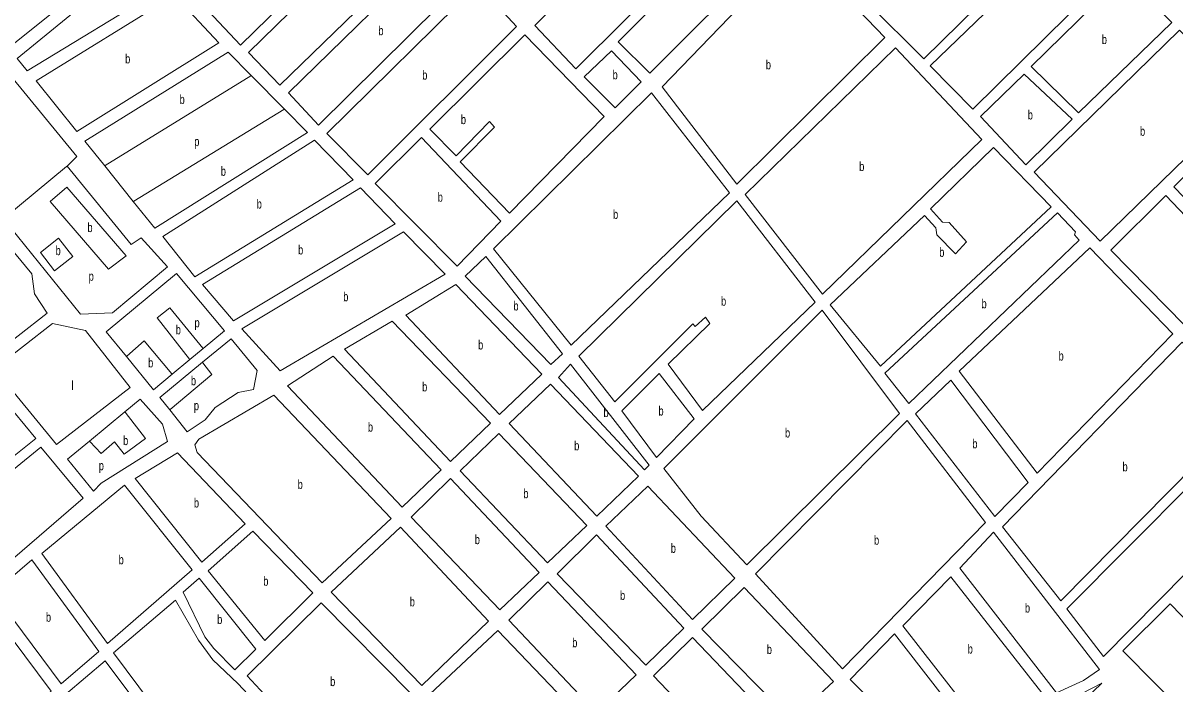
# Model space of a CAD drawing. Extents: x 639657 to 671642, y 222838 to 252123.
# Drawn here: x 654443 to 655695, y 232099 to 232818 of the extents above; entities that cross this region are included whole.
import ezdxf

# ---------------------------------------------------------------- set-up
doc = ezdxf.new("R2010")
doc.units = 0
doc.header["$LTSCALE"] = 4
doc.layers.add('1', color=7, linetype='Continuous', lineweight=13)
doc.layers.add('21', color=7, linetype='Continuous', lineweight=13)
doc.layers.add('7', color=7, linetype='Continuous')

msp = doc.modelspace()

# ---------------------------------------------------------------- linework, layer by layer
at = {"layer": '1'}
for points in [[(654810.91, 232992.8), (654644, 232831.25), (654679.15, 232793.58), (654845.63, 232957.05)], [(655421.84, 232778.75), (655361.4, 232839.07), (655518.2, 232992.23), (655577.78, 232932.34)], [(655206.49, 232930.57), (655161.48, 232977.09), (654999.06, 232815.12), (655043.64, 232768.18)], [(654687.63, 232785.64), (654721.92, 232750.32), (654887.13, 232911.01), (654852.41, 232947.19)], [(655248.71, 232888.14), (655214.85, 232923.03), (655089.7, 232797.27), (655123.99, 232763.24)], [(655475.2, 232724.26), (655428.91, 232771.22), (655586.57, 232923.94), (655631.15, 232878.7)], [(654469.59, 232849.061), (654525.864, 232892.47), (654541.939, 232913.151), (654558.013, 232895.917), (654424.823, 232789.062), (654403.583, 232815.489), (654445.491, 232849.958), (654458.121, 232846.511)], [(654731.14, 232741.92), (654763.93, 232706.61), (654927.43, 232869.02), (654895.28, 232902.61)], [(655379.35, 232802.07), (655292.77, 232892.31), (655272.78, 232889.15), (655137.28, 232748.38), (655218.67, 232642.7)], [(654436.41, 232779.39), (654447.12, 232765.83), (654597.33, 232857.4), (654568.61, 232887.77)], [(655589.93, 232720.08), (655538.49, 232770.48), (655639.51, 232869.87), (655691.37, 232818.38)], [(654772.72, 232697.78), (654817.31, 232652.77), (654979.08, 232814.1), (654937.07, 232859.75)], [(654456.76, 232754.85), (654501.11, 232699.75), (654655.64, 232796.46), (654607.41, 232848.14)], [(654917.91, 232666.9), (654971.27, 232610.92), (655074.45, 232716.11), (654988.08, 232804.84), (654884.69, 232702.22), (654913.41, 232673.36), (654949.6, 232710.86), (654955.17, 232704.4)], [(655613.64, 232580.4), (655541.85, 232655.77), (655699.94, 232809.98), (655773.67, 232736.31)], [(655484.79, 232691.16), (655390.93, 232790.87), (655227.45, 232631.29), (655311.84, 232522.81)], [(655086.3, 232725.75), (655114.51, 232754.03), (655082.15, 232787.41), (655052.43, 232759.13)], [(655532.63, 232663.75), (655483.56, 232716.29), (655530.95, 232762.13), (655583.25, 232713.22)], [(655125.66, 232741.97), (655210.48, 232633.05), (655038.61, 232467.48), (654953.99, 232572.09)], [(654341.93, 232450.12), (654405.54, 232452.75), (654468.84, 232502.22), (654454.92, 232523.3), (654452.18, 232545), (654325.33, 232698.46), (654211.2, 232602.29), (654230.7, 232577.54), (654231.08, 232556.27), (654316.37, 232454.9)], [(654594.74, 232585.46), (654629.45, 232541.77), (654801.39, 232647.23), (654759.38, 232690.3)], [(654914.41, 232553.5), (654962.01, 232602.14), (654875.85, 232693.43), (654825.24, 232643.3)], [(655560.24, 232617.71), (655497.44, 232682.32), (655428.95, 232615.71), (655442.02, 232601.28), (655449.33, 232600.83), (655468.4, 232579.94), (655456.12, 232566.88), (655435.97, 232587.33), (655434.92, 232594.86), (655422.49, 232608.42), (655319.98, 232511.19), (655374.6, 232444.68)], [(655693.72, 232639.67), (655732.7, 232678.43), (655893.21, 232510.45), (655854.23, 232473.62)], [(654637.81, 232533.37), (654671.45, 232493.77), (654847.26, 232599.21), (654809.32, 232638.4)], [(655625.22, 232570.7), (655685.1, 232630.03), (655844.1, 232462.91), (655785.96, 232407.02)], [(655218.62, 232624.23), (655303.87, 232514.03), (655181.11, 232396.44), (655144.06, 232446.8), (655189.08, 232491.14), (655184.58, 232498.02), (655173.38, 232487.53), (655170.6, 232490.76), (655085.95, 232405.93), (655046.96, 232455.43)], [(655586.81, 232590.78), (655567.31, 232611.24), (655379.31, 232436.93), (655405.66, 232403.79), (655590.87, 232581.54), (655585.73, 232587.56)], [(654680.46, 232485.15), (654722.03, 232439.51), (654901.49, 232544.73), (654856.05, 232590.81)], [(655016.43, 232446.49), (654923.4, 232542.31), (654945.59, 232563.73), (655028.92, 232458.06)], [(655460.1, 232439.29), (655602.45, 232573.13), (655692.68, 232479.66), (655545.13, 232328.24)], [(654960.43, 232391.87), (655006.52, 232435.99), (654913.07, 232533.53), (654858.63, 232499.95)], [(655311.37, 232505.63), (655395.53, 232393.08), (655229.27, 232228.37), (655179.76, 232281.33), (655139.06, 232333.41)], [(654559.11, 232421.23), (654479.03, 232359.36), (654411.1, 232441.57), (654474.83, 232491.03), (654510.48, 232483.21)], [(654907.45, 232340.67), (654950.74, 232382.66), (654843.78, 232493.54), (654792.14, 232462.96)], [(655507.39, 232269.93), (655570.79, 232189.44), (655776.05, 232397.17), (655702.54, 232470.83)], [(654854.9, 232291.2), (654897.33, 232331.89), (654779.66, 232455.48), (654729.94, 232423.17)], [(655118.21, 232331.75), (655024.56, 232432.29), (655037.7, 232446.65), (655123.38, 232336.89)], [(655131.14, 232345.25), (655172.28, 232387.23), (655134.15, 232436.52), (655093.66, 232395.82)], [(655412.72, 232392.6), (655451.27, 232429.22), (655535.44, 232318.17), (655499.04, 232281.12)], [(654767.9, 232208.74), (654842.84, 232278.99), (654715.09, 232413.11), (654633.76, 232364.99), (654629.44, 232358.99), (654631.79, 232350.61)], [(655066.53, 232281.2), (655111.75, 232324.89), (655015.95, 232424.8), (654971.15, 232382.18)], [(655333.42, 232115.35), (655488.93, 232274.49), (655403.9, 232385.32), (655238.7, 232218.68)], [(655827.48, 232341.4), (655617.05, 232128.54), (655577.43, 232180.61), (655782.04, 232386.42)], [(654959.95, 232371.47), (654917.74, 232330.77), (655012.69, 232230.44), (655055.33, 232271.14)], [(654684.03, 232272.94), (654637.09, 232231.4), (654564.46, 232322.42), (654610.51, 232350.23)], [(654626.33, 232223.05), (654534.6, 232142.95), (654463.06, 232240.63), (654552.84, 232315.15)], [(654907.41, 232322.42), (654864.55, 232280.44), (654961, 232179.47), (655003.64, 232220.16)], [(655170.25, 232168.83), (655216.34, 232214.02), (655121.83, 232314.13), (655076.17, 232270.65)], [(654705.65, 232146.18), (654757.77, 232198.02), (654692.4, 232265.19), (654643.95, 232221.93)], [(654852.92, 232269.3), (654777.54, 232198.62), (654876.15, 232097.22), (654948.72, 232167.04)], [(655595.29, 232102.61), (655566.04, 232089.17), (655460.87, 232224.96), (655497.71, 232263.94), (655612.94, 232114.59)], [(655119.64, 232119.14), (655160.99, 232159.4), (655066.05, 232261.23), (655023.19, 232218.82)], [(654524.91, 232134.17), (654484, 232099.05), (654410.1, 232198.02), (654452.3, 232234)], [(654672.92, 232114.27), (654695.75, 232136.55), (654634.26, 232213.79), (654616.6, 232198.81), (654640.13, 232150.21), (654650.2, 232137.52)], [(655554, 232084.26), (655487.52, 232048.58), (655399.06, 232161.99), (655451.18, 232215.32)], [(654970.64, 232168.27), (655066.02, 232067.53), (655109.3, 232108.64), (655013.07, 232210.04)], [(655278.07, 232059.02), (655323.72, 232101.42), (655226.63, 232203.9), (655180.54, 232158.49)], [(654473.24, 232091.13), (654389.05, 232017.25), (654315.58, 232117.07), (654400.62, 232187.95)], [(654540.81, 232132.85), (654691.38, 231930.56), (654772.04, 231997.12), (654676.11, 232099.44), (654648.88, 232125.06), (654633.24, 232146.58), (654608.2, 232190.02)], [(654686.44, 232107.79), (654780.32, 232005.98), (654864.74, 232087.8), (654766.56, 232187.05)], [(655762.89, 232110.52), (655709.28, 232063), (655638.13, 232134.92), (655689.81, 232185.89)], [(654884.72, 232087.75), (654981.96, 231986.17), (655019.95, 232021.67), (655054.82, 232056.39), (654958.58, 232157.14)], [(655475.91, 232042.6), (655427.51, 232017.82), (655341.77, 232103.73), (655389.8, 232153.21)], [(655225.09, 232005.7), (655267.08, 232048.32), (655170.21, 232149.29), (655128, 232107.74)], [(654531.98, 232123.85), (654489.22, 232087.81), (654641.48, 231890.65), (654681.88, 231923.35)], [(655437.15, 232007.49), (655476.76, 231967.54), (655512.81, 232000.95), (655615.27, 232099.77)]]:
    msp.add_lwpolyline(points, close=True, dxfattribs=at)
for points in [[(654490.49, 232662.19), (654501.05, 232672.47), (654391.99, 232805.49), (654323.08, 232746.16), (654343.43, 232720.76), (654334.17, 232712.83), (654421.359, 232604.808), (654504.93, 232501.27)], [(654690.771, 232760.692), (654665.71, 232786.12), (654509.9, 232689.21)], [(654562.51, 232623.843), (654585.95, 232594.72), (654751.88, 232698.69), (654726.775, 232724.162), (654690.771, 232760.692)], [(654509.9, 232689.21), (654531.419, 232662.474), (654562.51, 232623.843)], [(654504.93, 232501.27), (654539.75, 232502.47), (654599.82, 232552.58), (654571.1, 232584.23), (654560.34, 232576.74), (654490.49, 232662.19)], [(654661.78, 232482.9), (654609.58, 232545.37), (654532.9, 232482.08), (654554.951, 232455.012)], [(654554.951, 232455.012), (654584.37, 232418.9), (654604.734, 232435.737), (654624.035, 232451.694), (654638.437, 232463.601), (654661.78, 232482.9)], [(654602.179, 232396.916), (654591.36, 232410.45), (654637.784, 232448.723), (654668.99, 232474.45)], [(654668.99, 232474.45), (654696.96, 232439.99), (654693.19, 232419.18), (654676.42, 232416), (654651.46, 232399.74), (654640.68, 232386.24), (654621.17, 232373.16), (654602.179, 232396.916)], [(654396.286, 232318.109), (654456.69, 232365.86), (654396.27, 232438.39), (654343.508, 232436.939)], [(654553.376, 232394.977), (654570.04, 232408.75), (654594.26, 232381.41), (654599.8, 232362.71), (654527.71, 232317.36)], [(654508.11, 232300.87), (654401.53, 232209.21), (654266.57, 232389.94)], [(654527.71, 232317.36), (654519.3, 232308.57), (654491.02, 232343.44), (654514.83, 232363.119), (654553.376, 232394.977)], [(654396.286, 232318.109), (654402.15, 232307.839), (654461.83, 232356.61), (654508.11, 232300.87)]]:
    msp.add_lwpolyline(points, dxfattribs=at)
at = {"layer": '21'}
for points in [[(654531.419, 232662.474), (654531.919, 232662.782), (654690.271, 232760.384), (654690.771, 232760.692)], [(654562.51, 232623.843), (654563.01, 232624.148), (654726.275, 232723.857), (654726.775, 232724.162)], [(654490.49, 232662.19), (654489.99, 232661.775), (654421.859, 232605.223), (654421.359, 232604.808)], [(654624.035, 232451.694), (654623.642, 232452.194), (654588.339, 232497.088), (654602.267, 232508.091), (654638.031, 232464.101), (654638.437, 232463.601)], [(654554.951, 232455.012), (654555.451, 232455.452), (654574.412, 232472.149), (654604.318, 232436.237), (654604.734, 232435.737)], [(654602.179, 232396.916), (654602.679, 232397.339), (654647.714, 232435.472), (654638.159, 232448.223), (654637.784, 232448.723)], [(654514.83, 232363.119), (654515.3, 232362.619), (654527.499, 232349.65), (654542.159, 232362.12), (654552.421, 232348.917), (654575.878, 232365.788), (654553.761, 232394.477), (654553.376, 232394.977)]]:
    msp.add_lwpolyline(points, dxfattribs=at)
for points in [[(654472.283, 232623.531), (654535.561, 232549.902), (654554.619, 232564.572), (654490.113, 232639.392)], [(654481.317, 232583.644), (654496.742, 232563.998), (654476.919, 232548.435), (654461.494, 232568.081)]]:
    msp.add_lwpolyline(points, close=True, dxfattribs=at)

# ---------------------------------------------------------------- texts
at = {"layer": '7', "width": 0.75}
for s, p in [('b', (654828.882, 232804.61)), ('b', (655615.302, 232794.975)), ('b', (654553.63, 232773.945)), ('b', (655250.095, 232767.505)), ('b', (654876.571, 232756.26)), ('b', (655083.528, 232756.58)), ('b', (654612.826, 232729.782)), ('b', (654918.558, 232707.88)), ('b', (655534.826, 232712.94)), ('b', (655656.863, 232695.19)), ('p', (654628.765, 232683.953)), ('b', (655351.578, 232656.84)), ('b', (654657.605, 232651.653)), ('b', (654696.643, 232616.035)), ('b', (654893.41, 232623.465)), ('b', (655084.023, 232604.725)), ('b', (654512.619, 232590.427)), ('b', (654478.041, 232565.357)), ('b', (654741.63, 232566.085)), ('b', (655438.605, 232563.5)), ('p', (654513.96, 232537.479)), ('b', (654790.694, 232515.16)), ('b', (654975.667, 232505.11)), ('b', (655201.404, 232510.335)), ('b', (655484.588, 232507.515)), ('b', (654608.639, 232479.201)), ('p', (654629.045, 232486.865)), ('b', (654937.323, 232462.7)), ('b', (654578.585, 232443.258)), ('b', (655568.333, 232450.685)), ('b', (654625.138, 232423.805)), ('b', (654876.445, 232417.105)), ('p', (654628.312, 232396.642)), ('b', (655133.385, 232390.885)), ('b', (655073.622, 232389.2)), ('b', (654817.494, 232373.34)), ('b', (655270.936, 232367)), ('b', (654551.398, 232358.66)), ('b', (655041.754, 232353)), ('b', (655474.549, 232355.17)), ('p', (654524.956, 232331.358)), ('b', (655637.842, 232330.135)), ('b', (654741.143, 232310.925)), ('b', (654628.353, 232290.815)), ('b', (654986.471, 232300.955)), ('b', (654933.697, 232250.945)), ('b', (655146.769, 232241.48)), ('b', (655367.704, 232250.335)), ('b', (654546.542, 232229.05)), ('b', (654703.746, 232205.685)), ('b', (655091.593, 232190.185)), ('b', (654863.001, 232183.26)), ('b', (655531.746, 232176.555)), ('b', (654467.497, 232166.525)), ('b', (654653.656, 232164.03)), ('b', (655039.624, 232138.785)), ('b', (655251.151, 232131.46)), ('b', (655469.539, 232131.95)), ('b', (654776.478, 232096.515))]:
    msp.add_text(s, height=10, dxfattribs=at).set_placement(p)
at = {"layer": '7'}
msp.add_text('l', height=10, dxfattribs=at).set_placement((654494.984, 232418.519))

doc.saveas('drawing.dxf')
